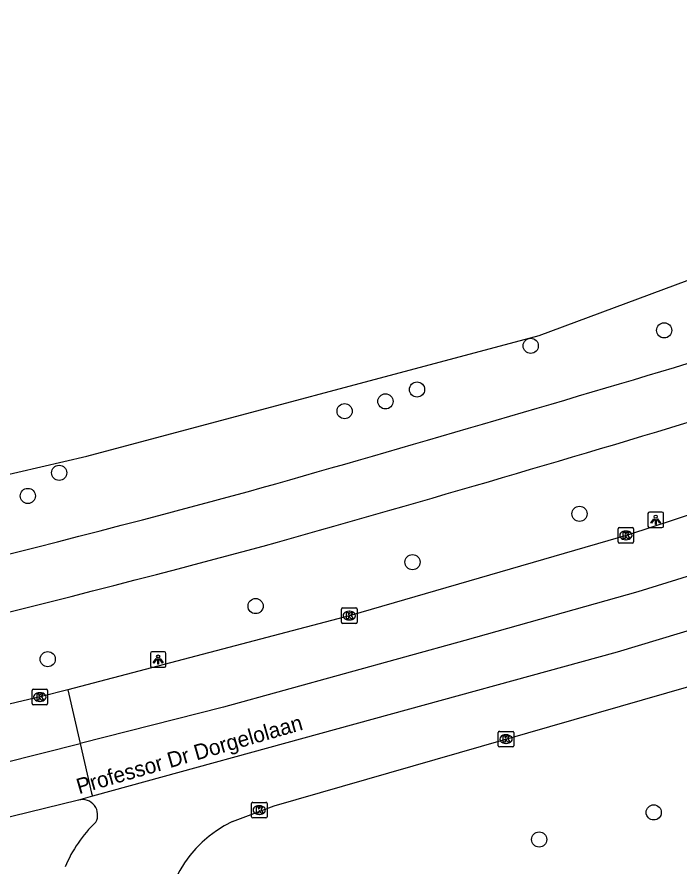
# Model space of a CAD drawing. Extents: x 161477 to 163040, y 383680 to 384868.
# Drawn here: x 162603.5 to 162646.2, y 384139 to 384193.8 of the extents above; entities that cross this region are included whole.
import ezdxf

# ---------------------------------------------------------------- set-up
doc = ezdxf.new("R2010")
doc.units = 0
for name, color, linetype in [('IMGEO_Berm_groen', 7, 'Continuous'), ('IMGEO_Boom', 7, 'Continuous'), ('IMGEO_Fietspad_gesloten', 7, 'Continuous'), ('IMGEO_Kolk', 7, 'Continuous'), ('IMGEO_Lichtpunt', 7, 'Continuous'), ('IMGEO_Openbare_ruimte_label', 7, 'Continuous'), ('IMGEO_Rijbaan_lokaal_gesloten', 7, 'Continuous')]:
    doc.layers.add(name, color=color, linetype=linetype)

msp = doc.modelspace()

# ---------------------------------------------------------------- linework, layer by layer
at = {"layer": 'IMGEO_Berm_groen'}
msp.add_lwpolyline([(162453.62, 384131.84), (162500, 384141.748), (162543.951, 384150.699), (162603.583, 384164.47), (162608.014, 384165.493), (162637.178, 384173.268), (162678.849, 384188.781), (162687.543, 384192.138)], dxfattribs=at)
at = {"layer": 'IMGEO_Boom'}
for centre in [(162645.227, 384173.607), (162636.629, 384172.608), (162629.302, 384169.789), (162627.266, 384169.028), (162624.636, 384168.392), (162606.241, 384164.422), (162604.223, 384162.928), (162639.774, 384161.779), (162629.009, 384158.662), (162618.9, 384155.827), (162605.505, 384152.4), (162644.555, 384142.521), (162637.173, 384140.773)]:
    msp.add_circle(centre, 0.489, dxfattribs=at)
at = {"layer": 'IMGEO_Fietspad_gesloten'}
for centre, radius, start, end in [((162145.384, 385837.114), 1739.457, 285.780632, 286.753129), ((162250.107, 385476.758), 1367.855, 285.662733, 286.926932), ((162383.117, 385031.396), 899.506, 282.285364, 285.165672), ((162370.071, 385085.443), 958.734, 282.355115, 285.073256)]:
    msp.add_arc(centre, radius, start, end, dxfattribs=at)
at = {"layer": 'IMGEO_Kolk'}
for p, q in [((162642.261, 384159.959), (162642.261, 384160.811)), ((162642.336, 384160.885), (162643.188, 384160.885)), ((162642.749, 384160.665), (162642.774, 384160.665)), ((162643.262, 384160.811), (162643.262, 384159.959)), ((162642.772, 384160.105), (162642.747, 384160.105)), ((162643.188, 384159.885), (162642.336, 384159.885)), ((162624.437, 384154.783), (162624.437, 384155.635)), ((162624.512, 384155.709), (162625.364, 384155.709)), ((162625.438, 384155.635), (162625.438, 384154.783)), ((162624.925, 384155.489), (162624.95, 384155.489)), ((162625.364, 384154.709), (162624.512, 384154.709)), ((162624.948, 384154.929), (162624.923, 384154.929)), ((162604.497, 384149.535), (162604.497, 384150.387)), ((162604.572, 384150.461), (162605.424, 384150.461)), ((162604.985, 384150.241), (162605.01, 384150.241)), ((162605.498, 384150.387), (162605.498, 384149.535)), ((162605.008, 384149.681), (162604.983, 384149.681)), ((162605.424, 384149.461), (162604.572, 384149.461)), ((162634.54, 384146.822), (162634.54, 384147.674)), ((162634.615, 384147.748), (162635.467, 384147.748)), ((162635.028, 384147.528), (162635.053, 384147.528)), ((162635.541, 384147.674), (162635.541, 384146.822)), ((162635.467, 384146.748), (162634.615, 384146.748)), ((162635.051, 384146.968), (162635.026, 384146.968)), ((162618.636, 384142.243), (162618.636, 384143.095)), ((162618.711, 384143.169), (162619.563, 384143.169)), ((162619.124, 384142.949), (162619.149, 384142.949)), ((162619.637, 384143.095), (162619.637, 384142.243)), ((162619.147, 384142.389), (162619.122, 384142.389)), ((162619.563, 384142.169), (162618.711, 384142.169))]:
    msp.add_line(p, q, dxfattribs=at)
for points in [[(162642.261, 384159.959), (162642.261, 384160.811)], [(162642.336, 384160.885), (162643.188, 384160.885)], [(162642.582, 384160.585), (162642.705, 384160.585), (162642.705, 384160.434), (162642.835, 384160.585), (162642.999, 384160.585), (162642.853, 384160.434), (162643.006, 384160.185), (162642.854, 384160.185), (162642.769, 384160.349), (162642.705, 384160.282), (162642.705, 384160.185), (162642.582, 384160.185), (162642.582, 384160.585)], [(162643.262, 384160.811), (162643.262, 384159.959)], [(162643.188, 384159.885), (162642.336, 384159.885)], [(162624.437, 384154.783), (162624.437, 384155.635)], [(162624.512, 384155.709), (162625.364, 384155.709)], [(162625.438, 384155.635), (162625.438, 384154.783)], [(162624.758, 384155.409), (162624.881, 384155.409), (162624.881, 384155.258), (162625.011, 384155.409), (162625.175, 384155.409), (162625.029, 384155.258), (162625.182, 384155.009), (162625.03, 384155.009), (162624.945, 384155.173), (162624.881, 384155.106), (162624.881, 384155.009), (162624.758, 384155.009), (162624.758, 384155.409)], [(162625.364, 384154.709), (162624.512, 384154.709)], [(162604.497, 384149.535), (162604.497, 384150.387)], [(162604.572, 384150.461), (162605.424, 384150.461)], [(162604.818, 384150.161), (162604.941, 384150.161), (162604.941, 384150.01), (162605.071, 384150.161), (162605.235, 384150.161), (162605.089, 384150.01), (162605.242, 384149.761), (162605.09, 384149.761), (162605.005, 384149.925), (162604.941, 384149.858), (162604.941, 384149.761), (162604.818, 384149.761), (162604.818, 384150.161)], [(162605.498, 384150.387), (162605.498, 384149.535)], [(162605.424, 384149.461), (162604.572, 384149.461)], [(162634.54, 384146.822), (162634.54, 384147.674)], [(162634.615, 384147.748), (162635.467, 384147.748)], [(162634.861, 384147.448), (162634.984, 384147.448), (162634.984, 384147.297), (162635.114, 384147.448), (162635.278, 384147.448), (162635.132, 384147.297), (162635.285, 384147.048), (162635.133, 384147.048), (162635.048, 384147.212), (162634.984, 384147.145), (162634.984, 384147.048), (162634.861, 384147.048), (162634.861, 384147.448)], [(162635.541, 384147.674), (162635.541, 384146.822)], [(162635.467, 384146.748), (162634.615, 384146.748)], [(162618.636, 384142.243), (162618.636, 384143.095)], [(162618.711, 384143.169), (162619.563, 384143.169)], [(162619.637, 384143.095), (162619.637, 384142.243)], [(162618.957, 384142.869), (162619.08, 384142.869), (162619.08, 384142.718), (162619.21, 384142.869), (162619.374, 384142.869), (162619.228, 384142.718), (162619.381, 384142.469), (162619.229, 384142.469), (162619.144, 384142.633), (162619.08, 384142.566), (162619.08, 384142.469), (162618.957, 384142.469), (162618.957, 384142.869)], [(162619.563, 384142.169), (162618.711, 384142.169)]]:
    msp.add_lwpolyline(points, dxfattribs=at)
for centre, start, end in [((162642.338, 384160.809), 91.552, 178.448), ((162642.338, 384160.809), 91.552, 178.448), ((162643.186, 384160.809), 1.552, 88.448), ((162643.186, 384160.809), 1.552, 88.448), ((162642.338, 384159.961), 181.552, 268.448), ((162642.338, 384159.961), 181.552, 268.448), ((162643.186, 384159.961), 271.552, 358.448), ((162643.186, 384159.961), 271.552, 358.448), ((162624.514, 384155.633), 91.552, 178.448), ((162624.514, 384155.633), 91.552, 178.448), ((162625.362, 384155.633), 1.552, 88.448), ((162625.362, 384155.633), 1.552, 88.448), ((162624.514, 384154.785), 181.552, 268.448), ((162624.514, 384154.785), 181.552, 268.448), ((162625.362, 384154.785), 271.552, 358.448), ((162625.362, 384154.785), 271.552, 358.448), ((162604.574, 384150.385), 91.552, 178.448), ((162604.574, 384150.385), 91.552, 178.448), ((162605.422, 384150.385), 1.552, 88.448), ((162605.422, 384150.385), 1.552, 88.448), ((162604.574, 384149.537), 181.552, 268.448), ((162604.574, 384149.537), 181.552, 268.448), ((162605.422, 384149.537), 271.552, 358.448), ((162605.422, 384149.537), 271.552, 358.448), ((162634.617, 384147.672), 91.552, 178.448), ((162634.617, 384147.672), 91.552, 178.448), ((162635.465, 384147.672), 1.552, 88.448), ((162635.465, 384147.672), 1.552, 88.448), ((162634.617, 384146.824), 181.552, 268.448), ((162634.617, 384146.824), 181.552, 268.448), ((162635.465, 384146.824), 271.552, 358.448), ((162635.465, 384146.824), 271.552, 358.448), ((162618.713, 384143.093), 91.552, 178.448), ((162618.713, 384143.093), 91.552, 178.448), ((162619.561, 384143.093), 1.552, 88.448), ((162619.561, 384143.093), 1.552, 88.448), ((162618.713, 384142.245), 181.552, 268.448), ((162618.713, 384142.245), 181.552, 268.448), ((162619.561, 384142.245), 271.552, 358.448), ((162619.561, 384142.245), 271.552, 358.448)]:
    msp.add_arc(centre, 0.0765, start, end, dxfattribs=at)
for centre, major_axis, ratio, start_param, end_param in [((162642.748, 384160.385), (-0.387, 0.002), 0.722429, 4.712389, 7.853982), ((162642.773, 384160.385), (-0.39, 0.002), 0.717154, 1.570796, 4.712389), ((162624.924, 384155.209), (-0.387, 0.002), 0.722429, 4.712389, 7.853982), ((162624.949, 384155.209), (-0.39, 0.002), 0.717154, 1.570796, 4.712389), ((162604.984, 384149.961), (-0.387, 0.002), 0.722429, 4.712389, 7.853982), ((162605.009, 384149.961), (-0.39, 0.002), 0.717154, 1.570796, 4.712389), ((162635.027, 384147.248), (-0.387, 0.002), 0.722429, 4.712389, 7.853982), ((162635.052, 384147.248), (-0.39, 0.002), 0.717154, 1.570796, 4.712389), ((162619.123, 384142.669), (-0.387, 0.002), 0.722429, 4.712389, 7.853982), ((162619.148, 384142.669), (-0.39, 0.002), 0.717154, 1.570796, 4.712389)]:
    msp.add_ellipse(centre, major_axis=major_axis, ratio=ratio, start_param=start_param, end_param=end_param, dxfattribs=at)
at = {"layer": 'IMGEO_Lichtpunt'}
for p, q in [((162644.185, 384161.792), (162644.185, 384160.985)), ((162644.185, 384161.792), (162644.185, 384160.985)), ((162645.087, 384161.887), (162644.279, 384161.887)), ((162645.087, 384161.887), (162644.279, 384161.887)), ((162645.181, 384160.985), (162645.181, 384161.792)), ((162645.181, 384160.985), (162645.181, 384161.792)), ((162644.279, 384160.891), (162645.087, 384160.891)), ((162644.279, 384160.891), (162645.087, 384160.891)), ((162612.122, 384152.778), (162612.122, 384151.971)), ((162612.122, 384152.778), (162612.122, 384151.971)), ((162613.024, 384152.873), (162612.216, 384152.873)), ((162613.024, 384152.873), (162612.216, 384152.873)), ((162613.118, 384151.971), (162613.118, 384152.778)), ((162613.118, 384151.971), (162613.118, 384152.778)), ((162612.216, 384151.877), (162613.024, 384151.877)), ((162612.216, 384151.877), (162613.024, 384151.877))]:
    msp.add_line(p, q, dxfattribs=at)
for points in [[(162644.559, 384161.456), (162644.598, 384161.428), (162644.41, 384161.166), (162644.372, 384161.193), (162644.559, 384161.456)], [(162644.661, 384161.408), (162644.708, 384161.408), (162644.708, 384161.086), (162644.661, 384161.086), (162644.661, 384161.408)], [(162644.771, 384161.428), (162644.809, 384161.455), (162644.996, 384161.193), (162644.957, 384161.165), (162644.771, 384161.428)], [(162612.496, 384152.442), (162612.535, 384152.414), (162612.347, 384152.152), (162612.309, 384152.179), (162612.496, 384152.442)], [(162612.598, 384152.394), (162612.645, 384152.394), (162612.645, 384152.072), (162612.598, 384152.072), (162612.598, 384152.394)], [(162612.708, 384152.414), (162612.746, 384152.441), (162612.933, 384152.179), (162612.894, 384152.151), (162612.708, 384152.414)]]:
    msp.add_lwpolyline(points, dxfattribs=at)
for centre in [(162644.684, 384161.59), (162612.621, 384152.576)]:
    msp.add_circle(centre, 0.0994, dxfattribs=at)
for centre, start, end in [((162644.279, 384161.792), 90, 180), ((162644.279, 384161.792), 90, 180), ((162645.087, 384161.792), 0, 90), ((162645.087, 384161.792), 0, 90), ((162644.279, 384160.985), 180, 270), ((162644.279, 384160.985), 180, 270), ((162645.087, 384160.985), 270, 0), ((162645.087, 384160.985), 270, 360), ((162612.216, 384152.778), 90, 180), ((162612.216, 384152.778), 90, 180), ((162613.024, 384152.778), 0, 90), ((162613.024, 384152.778), 0, 90), ((162612.216, 384151.971), 180, 270), ((162612.216, 384151.971), 180, 270), ((162613.024, 384151.971), 270, 0), ((162613.024, 384151.971), 270, 360)]:
    msp.add_arc(centre, 0.0946, start, end, dxfattribs=at)
at = {"layer": 'IMGEO_Rijbaan_lokaal_gesloten'}
for points in [[(162812.928, 384234.488), (162808.4, 384228.31), (162804.101, 384223.009), (162801.402, 384219.909), (162797.102, 384215.708), (162792.704, 384212.008), (162785.355, 384207.007), (162781.856, 384204.757), (162775.708, 384201.757), (162769.809, 384199.206), (162754.262, 384193.456), (162731.216, 384185.154), (162715.52, 384179.603), (162690.226, 384171.252), (162643.536, 384156.751), (162632.388, 384153.6), (162616.841, 384149.299), (162607.601, 384146.968)], [(162757.346, 384190.931), (162731.44, 384181.554), (162709.445, 384174.053), (162662.08, 384158.85), (162642.209, 384152.849), (162608.384, 384143.559)], [(162727.37, 384187.604), (162715.605, 384183.451), (162692.185, 384175.758), (162647.442, 384161.902), (162642.92, 384160.43), (162625.019, 384155.229), (162606.806, 384150.433)], [(162617.42, 384141.935), (162620.098, 384142.95), (162646.821, 384150.648), (162649.207, 384151.326)], [(162606.806, 384150.433), (162605.101, 384149.984), (162573.987, 384142.62), (162500, 384127.194), (162410.35, 384109.151), (162385.13, 384104.234), (162358.69, 384099.43), (162355.139, 384098.857), (162353.907, 384098.655)], [(162606.806, 384150.433), (162607.601, 384146.968)], [(162246.408, 384079.189), (162270.914, 384082.19), (162305.723, 384087.222), (162313.807, 384088.39), (162347.15, 384093.641), (162365.896, 384097.141), (162408.886, 384105.392), (162445.878, 384112.544), (162498.917, 384123.296), (162547.356, 384133.497), (162584.249, 384141.448), (162599.996, 384145.048), (162607.601, 384146.968)], [(162607.601, 384146.968), (162608.331, 384143.752), (162608.384, 384143.559)], [(162608.384, 384143.559), (162607.497, 384143.316)], [(162607.497, 384143.316), (162602.118, 384141.989), (162574.198, 384135.568), (162500, 384119.907), (162459.611, 384111.698), (162386.673, 384097.29), (162366.382, 384093.59), (162322.876, 384086.258), (162294.377, 384081.777)]]:
    msp.add_lwpolyline(points, dxfattribs=at)
for centre, radius, start, end in [((162607.736, 384142.358), 0.987, 331.2729, 104.0381), ((162614.501, 384135.706), 8.542, 133.6729, 157.3219), ((162620.738, 384134.933), 7.748, 115.3519, 185.176)]:
    msp.add_arc(centre, radius, start, end, dxfattribs=at)

# ---------------------------------------------------------------- texts
at = {"layer": 'IMGEO_Openbare_ruimte_label'}
msp.add_text('Professor Dr Dorgelolaan', height=1, rotation=16.0792, dxfattribs=at).set_placement((162607.521, 384143.687))

doc.saveas('drawing.dxf')
